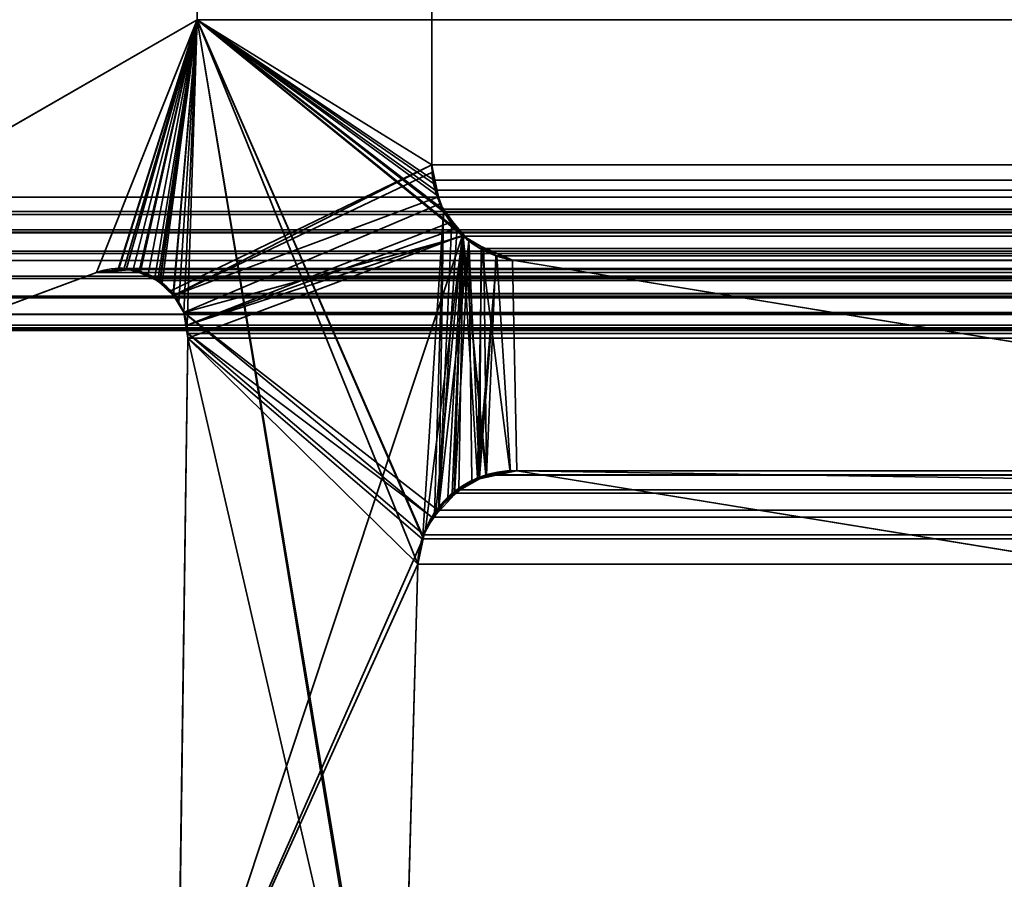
# Model space of a CAD drawing. Header units: millimetres. Extents: x -503 to 6703, y -110 to 193.
# Tile 1030 of 1056: x 4033.14 to 4037.44, y 3.59 to 7.35. Entities that reach past the tile are written whole.
import ezdxf

# ---------------------------------------------------------------- set-up
doc = ezdxf.new("R2010")
doc.units = ezdxf.units.MM
doc.layers.add('152', color=7, linetype='Continuous', true_color=0xffffff)

# ---------------------------------------------------------------- blocks, each defined once
blk = doc.blocks.new('UG_SURFACE_004')
at = {"layer": '152', "color": 252, "linetype": 'Continuous', "lineweight": 35}
for points in [[(5156.4999, -14, 2212.25), (5156.4999, 174.4, 2212.25), (3843.4999, 174.4, 2212.25), (3843.4999, -14, 2212.25)], [(3993.5, -14, 2062.2499), (3993.5, 174.4, 2062.2499), (5006.4998, 174.4, 2062.2499), (5006.4998, -14, 2062.2499)]]:
    blk.add_3dface(points, dxfattribs=at)
blk = doc.blocks.new('UG_SURFACE_368')
at = {"layer": '152', "color": 252, "linetype": 'Continuous', "lineweight": 35}
for points in [[(4031.4999, -25.92, 2021.75), (4968.5001, -25.92, 2021.75), (4968.5001, 14.42, 2021.75), (4031.4999, 14.42, 2021.75)], [(4033, -25.92, 2020.2501), (4033, 14.42, 2020.2501), (4967, 14.42, 2020.2501), (4967, -25.92, 2020.2501)]]:
    blk.add_3dface(points, dxfattribs=at)
blk = doc.blocks.new('UG_SURFACE_396')
at = {"layer": '152', "color": 7, "linetype": 'Continuous', "lineweight": 35}
for points in [[(4034.9383, 11.8663, -7.75), (4034.9383, 6.7187, -7.75), (4033.9112, 7.3541, -7.75), (4033.9112, 11.6334, -7.75)], [(4034.9383, 6.7187, 2018.3115), (4034.9383, 11.8663, 2018.3115), (4033.9112, 11.6334, 2019.3388), (4033.9112, 7.3541, 2019.3388)], [(4034.9383, 6.7187, -7.75), (4034.9383, 11.8663, -7.75), (4034.9383, 11.8663, 2018.3115), (4034.9383, 6.7187, 2018.3115)], [(4033.9112, 7.3541, 2019.3388), (4033.9112, 11.6334, 2019.3388), (4033.9112, 11.6334, -7.75), (4033.9112, 7.3541, -7.75)], [(4032.5646, 6.5775, 2020.6852), (4033.9112, 7.3541, 2019.3388), (4033.9112, 7.3541, -7.75), (4032.5646, 6.5775, -7.75)], [(4032.5646, 6.5775, -7.75), (4033.9112, 7.3541, -7.75), (4033.4711, 6.2483, -7.75), (4032.8069, 6.0016, -7.75)], [(4032.8069, 6.0016, 2020.4432), (4033.4711, 6.2483, 2019.7792), (4033.9112, 7.3541, 2019.3388), (4032.5646, 6.5775, 2020.6852)], [(4033.566, 6.2625, -7.75), (4033.4711, 6.2483, -7.75), (4033.9112, 7.3541, -7.75)], [(4033.9112, 7.3541, 2019.3388), (4033.4711, 6.2483, 2019.7792), (4033.5655, 6.2561, 2019.6843)], [(4033.5655, 6.2561, 2019.6843), (4033.6313, 6.2615, 2019.6187), (4033.9112, 7.3541, 2019.3388)], [(4033.9112, 7.3541, -7.75), (4033.5922, 6.2665, -7.75), (4033.566, 6.2625, -7.75)], [(4033.6628, 6.2488, -7.75), (4033.5922, 6.2665, -7.75), (4033.9112, 7.3541, -7.75)], [(4033.9112, 7.3541, 2019.3388), (4033.6313, 6.2615, 2019.6187), (4033.6623, 6.2472, 2019.5875)], [(4033.9112, 7.3541, 2019.3388), (4033.6623, 6.2472, 2019.5875), (4033.7501, 6.2071, 2019.5)], [(4033.9112, 7.3541, -7.75), (4033.6981, 6.2399, -7.75), (4033.6628, 6.2488, -7.75)], [(4033.7467, 6.2043, -7.75), (4033.6981, 6.2399, -7.75), (4033.9112, 7.3541, -7.75)], [(4033.9112, 7.3541, -7.75), (4034.9383, 6.7187, -7.75), (4033.7963, 6.1678, -7.75), (4033.7467, 6.2043, -7.75)], [(4033.7501, 6.2071, 2019.5), (4033.7582, 6.2033, 2019.4917), (4033.9112, 7.3541, 2019.3388)], [(4033.9112, 7.3541, 2019.3388), (4033.7582, 6.2033, 2019.4917), (4033.8087, 6.1456, 2019.4414)], [(4033.8087, 6.1456, 2019.4414), (4033.8321, 6.1188, 2019.4182), (4033.9112, 7.3541, 2019.3388)], [(4033.9112, 7.3541, 2019.3388), (4033.8321, 6.1188, 2019.4182), (4033.8535, 6.0731, 2019.3965)], [(4033.8535, 6.0731, 2019.3965), (4033.8678, 6.0177, 2019.3822), (4033.9112, 7.3541, 2019.3388)], [(4034.812, 1.8784, 2018.4383), (4033.9112, 7.3541, 2019.3388), (4033.8678, 6.0177, 2019.3822), (4033.8717, 5.9608, 2019.3784)], [(4033.9112, 7.3541, 2019.3388), (4034.9464, 6.638, 2018.3039), (4034.9412, 6.6882, 2018.3086), (4034.9383, 6.7187, 2018.3115)], [(4033.9112, 7.3541, 2019.3388), (4034.8997, 5.0942, 2018.3506), (4034.9898, 6.5167, 2018.26), (4034.9665, 6.5817, 2018.2834)], [(4033.9112, 7.3541, 2019.3388), (4034.7991, 1.9593, 2018.451), (4034.7953, 2.0412, 2018.4548)], [(4034.9665, 6.5817, 2018.2834), (4034.9464, 6.638, 2018.3039), (4033.9112, 7.3541, 2019.3388)], [(4033.9112, 7.3541, 2019.3388), (4034.8778, 4.9715, 2018.3723), (4034.8988, 5.0895, 2018.3513)], [(4033.9112, 7.3541, 2019.3388), (4034.812, 1.8784, 2018.4383), (4034.7991, 1.9593, 2018.451)], [(4034.7953, 2.0412, 2018.4548), (4034.8778, 4.9715, 2018.3723), (4033.9112, 7.3541, 2019.3388)], [(4034.8988, 5.0895, 2018.3513), (4034.8997, 5.0942, 2018.3506), (4033.9112, 7.3541, 2019.3388)], [(4033.8082, 6.1482, -7.75), (4033.7963, 6.1678, -7.75), (4034.9383, 6.7187, -7.75)], [(4033.8082, 6.1482, -7.75), (4034.9383, 6.7187, -7.75), (4034.9445, 6.689, -7.75)], [(4033.8082, 6.1482, -7.75), (4034.9445, 6.689, -7.75), (4034.9679, 6.5798, -7.75)], [(4034.9383, 6.7187, -7.75), (4034.9383, 6.7187, 2018.3115), (4034.9412, 6.6882, 2018.3086)], [(4034.9412, 6.6882, 2018.3086), (4034.9445, 6.689, -7.75), (4034.9383, 6.7187, -7.75)], [(4034.9445, 6.689, -7.75), (4034.9412, 6.6882, 2018.3086), (4034.9464, 6.638, 2018.3039)], [(4034.9445, 6.689, -7.75), (4034.9464, 6.638, 2018.3039), (4034.9665, 6.5817, 2018.2834)], [(4034.9665, 6.5817, 2018.2834), (4034.9679, 6.5798, -7.75), (4034.9445, 6.689, -7.75)], [(4034.9679, 6.5798, -7.75), (4034.9741, 6.5488, -7.75), (4033.8535, 6.0731, -7.75), (4033.8082, 6.1482, -7.75)], [(4034.9741, 6.5488, -7.75), (4034.9665, 6.5817, 2018.2834), (4034.9898, 6.5167, 2018.26)], [(4034.9741, 6.5488, -7.75), (4034.9679, 6.5798, -7.75), (4034.9665, 6.5817, 2018.2834)], [(4033.8678, 6.0177, -7.75), (4033.8535, 6.0731, -7.75), (4034.9741, 6.5488, -7.75), (4035.0299, 6.471, -7.75)], [(4034.9898, 6.5167, 2018.26), (4034.8997, 5.0942, 2018.3506), (4034.9512, 5.1885, 2018.2989)], [(4034.9512, 5.1885, 2018.2989), (4034.9693, 5.2222, 2018.2805), (4034.9898, 6.5167, 2018.26)], [(4035.027, 6.4733, 2018.223), (4034.9898, 6.5167, 2018.26), (4034.9693, 5.2222, 2018.2805)], [(4034.9741, 6.5488, -7.75), (4034.9898, 6.5167, 2018.26), (4035.027, 6.4733, 2018.223)], [(4035.027, 6.4733, 2018.223), (4035.0299, 6.471, -7.75), (4034.9741, 6.5488, -7.75)], [(4035.0299, 6.471, -7.75), (4035.0499, 6.4428, -7.75), (4033.8678, 6.0177, -7.75)], [(4035.0494, 6.447, 2018.2006), (4035.027, 6.4733, 2018.223), (4034.9693, 5.2222, 2018.2805)], [(4035.0299, 6.471, -7.75), (4035.027, 6.4733, 2018.223), (4035.0494, 6.447, 2018.2006)], [(4035.0494, 6.447, 2018.2006), (4035.0499, 6.4428, -7.75), (4035.0299, 6.471, -7.75)], [(4035.0499, 6.4428, -7.75), (4035.0733, 6.4097, -7.75), (4033.8678, 6.0177, -7.75)], [(4034.9693, 5.2222, 2018.2805), (4035.1014, 6.386, 2018.1489), (4035.0494, 6.447, 2018.2006)], [(4035.0499, 6.4428, -7.75), (4035.0494, 6.447, 2018.2006), (4035.1014, 6.386, 2018.1489)], [(4035.1014, 6.386, 2018.1489), (4035.0733, 6.4097, -7.75), (4035.0499, 6.4428, -7.75)], [(4033.8249, 2.6459, -7.75), (4035.0733, 6.4097, -7.75), (4034.9107, 5.1239, -7.75), (4034.903, 5.0887, -7.75)], [(4035.0733, 6.4097, -7.75), (4033.8249, 2.6459, -7.75), (4033.8717, 5.9608, -7.75)], [(4033.8717, 5.9608, -7.75), (4033.8678, 6.0177, -7.75), (4035.0733, 6.4097, -7.75)], [(4034.955, 5.1872, -7.75), (4034.9107, 5.1239, -7.75), (4035.0733, 6.4097, -7.75)], [(4035.0733, 6.4097, -7.75), (4035.0094, 5.2657, -7.75), (4034.955, 5.1872, -7.75)], [(4035.1014, 6.386, 2018.1489), (4034.9693, 5.2222, 2018.2805), (4035.038, 5.2773, 2018.2121)], [(4035.0366, 5.2832, -7.75), (4035.0094, 5.2657, -7.75), (4035.0733, 6.4097, -7.75)], [(4035.0733, 6.4097, -7.75), (4035.1391, 5.3495, -7.75), (4035.0366, 5.2832, -7.75)], [(4035.038, 5.2773, 2018.2121), (4035.1133, 5.3379, 2018.1367), (4035.1014, 6.386, 2018.1489)], [(4035.1391, 5.3495, -7.75), (4035.0733, 6.4097, -7.75), (4035.1572, 6.3596, -7.75)], [(4035.0733, 6.4097, -7.75), (4035.1014, 6.386, 2018.1489), (4035.1548, 6.3626, 2018.0953)], [(4035.1548, 6.3626, 2018.0953), (4035.1572, 6.3596, -7.75), (4035.0733, 6.4097, -7.75)], [(4035.1014, 6.386, 2018.1489), (4035.1133, 5.3379, 2018.1367), (4035.1481, 5.3455, 2018.1017)], [(4035.1548, 6.3626, 2018.0953), (4035.1014, 6.386, 2018.1489), (4035.1481, 5.3455, 2018.1017)], [(4035.1572, 6.3596, -7.75), (4035.2235, 6.3197, -7.75), (4035.1391, 5.3495, -7.75)], [(4035.1548, 6.3626, 2018.0953), (4035.1481, 5.3455, 2018.1017), (4035.2821, 5.3748, 2017.9677)], [(4035.2821, 5.3748, 2017.9677), (4035.3107, 5.381, 2017.9391), (4035.2921, 6.3024, 2017.9579), (4035.1548, 6.3626, 2018.0953)], [(4035.1572, 6.3596, -7.75), (4035.1548, 6.3626, 2018.0953), (4035.2921, 6.3024, 2017.9579)], [(4035.2921, 6.3024, 2017.9579), (4035.2235, 6.3197, -7.75), (4035.1572, 6.3596, -7.75)], [(4035.1477, 5.3511, -7.75), (4035.1391, 5.3495, -7.75), (4035.2235, 6.3197, -7.75)], [(4035.2235, 6.3197, -7.75), (4035.2826, 5.3758, -7.75), (4035.1477, 5.3511, -7.75)], [(4035.2235, 6.3197, -7.75), (4035.2921, 6.3024, -7.75), (4035.3107, 5.381, -7.75), (4035.2826, 5.3758, -7.75)], [(4035.2921, 6.3024, 2017.9579), (4035.2921, 6.3024, -7.75), (4035.2235, 6.3197, -7.75)], [(4044.415, 3.8982, -7.75), (4035.3107, 5.381, -7.75), (4035.2921, 6.3024, -7.75), (4041.5106, 5.2872, -7.75)], [(4041.5106, 5.2872, 2011.7393), (4035.2921, 6.3024, 2017.9579), (4035.3107, 5.381, 2017.9391)], [(4041.5106, 5.2872, -7.75), (4035.2921, 6.3024, -7.75), (4035.2921, 6.3024, 2017.9579), (4041.5106, 5.2872, 2011.7393)], [(4033.4711, 6.2483, 2019.7792), (4032.8069, 6.0016, 2020.4432), (4032.8069, 6.0016, -7.75), (4033.4711, 6.2483, -7.75)], [(4033.4711, 6.2483, -7.75), (4033.566, 6.2625, -7.75), (4033.5655, 6.2561, 2019.6843)], [(4033.5655, 6.2561, 2019.6843), (4033.4711, 6.2483, 2019.7792), (4033.4711, 6.2483, -7.75)], [(4033.6313, 6.2615, 2019.6187), (4033.5655, 6.2561, 2019.6843), (4033.566, 6.2625, -7.75)], [(4033.6313, 6.2615, 2019.6187), (4033.566, 6.2625, -7.75), (4033.5922, 6.2665, -7.75)], [(4033.5922, 6.2665, -7.75), (4033.6628, 6.2488, -7.75), (4033.6623, 6.2472, 2019.5875)], [(4033.6623, 6.2472, 2019.5875), (4033.6313, 6.2615, 2019.6187), (4033.5922, 6.2665, -7.75)], [(4033.6623, 6.2472, 2019.5875), (4033.6628, 6.2488, -7.75), (4033.6981, 6.2399, -7.75)], [(4033.7501, 6.2071, 2019.5), (4033.6623, 6.2472, 2019.5875), (4033.6981, 6.2399, -7.75)], [(4033.6981, 6.2399, -7.75), (4033.7467, 6.2043, -7.75), (4033.7501, 6.2071, 2019.5)], [(4033.7582, 6.2033, 2019.4917), (4033.7501, 6.2071, 2019.5), (4033.7467, 6.2043, -7.75)], [(4033.7467, 6.2043, -7.75), (4033.7963, 6.1678, -7.75), (4033.8087, 6.1456, 2019.4414)], [(4033.8087, 6.1456, 2019.4414), (4033.7582, 6.2033, 2019.4917), (4033.7467, 6.2043, -7.75)], [(4033.7963, 6.1678, -7.75), (4033.8082, 6.1482, -7.75), (4033.8087, 6.1456, 2019.4414)], [(4033.8082, 6.1482, -7.75), (4033.8535, 6.0731, -7.75), (4033.8535, 6.0731, 2019.3965)], [(4033.8535, 6.0731, 2019.3965), (4033.8321, 6.1188, 2019.4182), (4033.8082, 6.1482, -7.75)], [(4033.8321, 6.1188, 2019.4182), (4033.8087, 6.1456, 2019.4414), (4033.8082, 6.1482, -7.75)], [(4033.8535, 6.0731, -7.75), (4033.8678, 6.0177, -7.75), (4033.8717, 5.9608, 2019.3784)], [(4033.8717, 5.9608, 2019.3784), (4033.8678, 6.0177, 2019.3822), (4033.8535, 6.0731, -7.75)], [(4033.8678, 6.0177, 2019.3822), (4033.8535, 6.0731, 2019.3965), (4033.8535, 6.0731, -7.75)], [(4033.8678, 6.0177, -7.75), (4033.8717, 5.9608, -7.75), (4033.8717, 5.9608, 2019.3784)], [(4033.8249, 2.6459, 2019.4249), (4033.8717, 5.9608, 2019.3784), (4033.8717, 5.9608, -7.75), (4033.8249, 2.6459, -7.75)], [(4033.8717, 5.9608, 2019.3784), (4033.8249, 2.6459, 2019.4249), (4033.8259, 2.4847, 2019.424), (4034.812, 1.8784, 2018.4383)], [(4035.0366, 5.2832, -7.75), (4035.1391, 5.3495, -7.75), (4035.1481, 5.3455, 2018.1017)], [(4035.1481, 5.3455, 2018.1017), (4035.1133, 5.3379, 2018.1367), (4035.0366, 5.2832, -7.75)], [(4035.1391, 5.3495, -7.75), (4035.1477, 5.3511, -7.75), (4035.1481, 5.3455, 2018.1017)], [(4035.1477, 5.3511, -7.75), (4035.2826, 5.3758, -7.75), (4035.2821, 5.3748, 2017.9677)], [(4035.2821, 5.3748, 2017.9677), (4035.1481, 5.3455, 2018.1017), (4035.1477, 5.3511, -7.75)], [(4035.3107, 5.381, 2017.9391), (4035.2821, 5.3748, 2017.9677), (4035.2826, 5.3758, -7.75)], [(4035.2826, 5.3758, -7.75), (4035.3107, 5.381, -7.75), (4035.3107, 5.381, 2017.9391)], [(4035.3107, 5.381, 2017.9391), (4044.415, 3.8982, 2008.8351), (4041.5449, 5.2832, 2011.7052), (4041.5106, 5.2872, 2011.7393)], [(4035.3107, 5.381, -7.75), (4044.415, 3.8982, -7.75), (4044.415, 3.8982, 2008.8351), (4035.3107, 5.381, 2017.9391)], [(4035.1133, 5.3379, 2018.1367), (4035.038, 5.2773, 2018.2121), (4035.0366, 5.2832, -7.75)], [(4034.955, 5.1872, -7.75), (4035.0094, 5.2657, -7.75), (4035.038, 5.2773, 2018.2121)], [(4035.038, 5.2773, 2018.2121), (4034.9693, 5.2222, 2018.2805), (4034.955, 5.1872, -7.75)], [(4035.0094, 5.2657, -7.75), (4035.0366, 5.2832, -7.75), (4035.038, 5.2773, 2018.2121)], [(4034.9693, 5.2222, 2018.2805), (4034.9512, 5.1885, 2018.2989), (4034.955, 5.1872, -7.75)], [(4034.9512, 5.1885, 2018.2989), (4034.8997, 5.0942, 2018.3506), (4034.9107, 5.1239, -7.75)], [(4034.9107, 5.1239, -7.75), (4034.955, 5.1872, -7.75), (4034.9512, 5.1885, 2018.2989)], [(4034.903, 5.0887, -7.75), (4034.8778, 4.9715, -7.75), (4033.8249, 2.6459, -7.75)], [(4034.8778, 4.9715, -7.75), (4034.903, 5.0887, -7.75), (4034.8988, 5.0895, 2018.3513)], [(4034.8988, 5.0895, 2018.3513), (4034.8778, 4.9715, 2018.3723), (4034.8778, 4.9715, -7.75)], [(4034.8997, 5.0942, 2018.3506), (4034.8988, 5.0895, 2018.3513), (4034.903, 5.0887, -7.75)], [(4034.903, 5.0887, -7.75), (4034.9107, 5.1239, -7.75), (4034.8997, 5.0942, 2018.3506)], [(4034.8778, 4.9715, -7.75), (4034.7953, 2.0412, -7.75), (4033.8254, 2.4846, -7.75), (4033.8249, 2.6459, -7.75)], [(4034.7953, 2.0412, -7.75), (4034.8778, 4.9715, -7.75), (4034.8778, 4.9715, 2018.3723), (4034.7953, 2.0412, 2018.4548)]]:
    blk.add_3dface(points, dxfattribs=at)
blk = doc.blocks.new('UG_SURFACE_397')
at = {"layer": '152', "color": 7, "linetype": 'Continuous', "lineweight": 35}
for points in [[(4033.9112, 7.3541, 2019.3388), (4033.9112, 11.6334, 2019.3388), (4034.9383, 11.8663, 2018.3115), (4034.9383, 6.7187, 2018.3115)], [(4034.9383, 6.7187, 2018.3115), (4034.9383, 11.8663, 2018.3115), (4965.0617, 11.8663, 2018.3115), (4965.0617, 6.7187, 2018.3115)], [(4966.0888, 7.3541, 2019.3388), (4966.0888, 11.6334, 2019.3388), (4033.9112, 11.6334, 2019.3388), (4033.9112, 7.3541, 2019.3388)], [(4032.5646, 6.5775, 2020.6852), (4033.9112, 7.3541, 2019.3388), (4033.4711, 6.2483, 2019.7792), (4032.8069, 6.0016, 2020.4432)], [(4967.4354, 6.5775, 2020.6852), (4966.0888, 7.3541, 2019.3388), (4033.9112, 7.3541, 2019.3388), (4032.5646, 6.5775, 2020.6852)], [(4033.566, 6.2609, 2019.6843), (4033.4711, 6.2483, 2019.7792), (4033.9112, 7.3541, 2019.3388)], [(4033.9112, 7.3541, 2019.3388), (4033.6022, 6.2657, 2019.6478), (4033.566, 6.2609, 2019.6843)], [(4033.6571, 6.2478, 2019.5928), (4033.6022, 6.2657, 2019.6478), (4033.9112, 7.3541, 2019.3388)], [(4033.9112, 7.3541, 2019.3388), (4033.7267, 6.2251, 2019.5236), (4033.6571, 6.2478, 2019.5928)], [(4033.74, 6.2135, 2019.5103), (4033.7267, 6.2251, 2019.5236), (4033.9112, 7.3541, 2019.3388)], [(4033.9112, 7.3541, 2019.3388), (4033.8068, 6.1552, 2019.443), (4033.8063, 6.1556, 2019.4435), (4033.74, 6.2135, 2019.5103)], [(4033.9112, 7.3541, 2019.3388), (4035.0761, 6.4072, 2018.1739), (4033.8535, 6.0731, 2019.3965), (4033.8068, 6.1552, 2019.443)], [(4033.9112, 7.3541, 2019.3388), (4034.9927, 6.5122, 2018.2574), (4035.0637, 6.4225, 2018.1861)], [(4033.9112, 7.3541, 2019.3388), (4034.9531, 6.6087, 2018.297), (4034.987, 6.5256, 2018.2629)], [(4033.9112, 7.3541, 2019.3388), (4034.9383, 6.7187, 2018.3115), (4034.9474, 6.6516, 2018.3027)], [(4034.987, 6.5256, 2018.2629), (4034.9927, 6.5122, 2018.2574), (4033.9112, 7.3541, 2019.3388)], [(4034.9474, 6.6516, 2018.3027), (4034.9531, 6.6087, 2018.297), (4033.9112, 7.3541, 2019.3388)], [(4035.0637, 6.4225, 2018.1861), (4035.0761, 6.4072, 2018.1739), (4033.9112, 7.3541, 2019.3388)], [(4034.9383, 6.7187, 2018.3115), (4965.0564, 6.6534, 2018.3065), (4965.0555, 6.6507, 2018.3058)], [(4034.9383, 6.7187, 2018.3115), (4965.0617, 6.7187, 2018.3115), (4965.0564, 6.6534, 2018.3065)], [(4965.0555, 6.6507, 2018.3058), (4034.9474, 6.6516, 2018.3027), (4034.9383, 6.7187, 2018.3115)], [(4034.9474, 6.6516, 2018.3027), (4965.0555, 6.6507, 2018.3058), (4965.0269, 6.5518, 2018.2772)], [(4034.9531, 6.6087, 2018.297), (4034.9474, 6.6516, 2018.3027), (4965.0269, 6.5518, 2018.2772)], [(4034.9531, 6.6087, 2018.297), (4965.0269, 6.5518, 2018.2772), (4965.0121, 6.5276, 2018.2621)], [(4965.0121, 6.5276, 2018.2621), (4034.987, 6.5256, 2018.2629), (4034.9531, 6.6087, 2018.297)], [(4032.5646, 6.5775, 2020.6852), (4032.4945, 6.5144, 2020.7555), (4967.505, 6.5119, 2020.7548)], [(4967.505, 6.5119, 2020.7548), (4967.4354, 6.5775, 2020.6852), (4032.5646, 6.5775, 2020.6852)], [(4032.4945, 6.5144, 2020.7555), (4032.4798, 6.5013, 2020.7701), (4967.5293, 6.4886, 2020.7794)], [(4967.5293, 6.4886, 2020.7794), (4967.505, 6.5119, 2020.7548), (4032.4945, 6.5144, 2020.7555)], [(4034.987, 6.5256, 2018.2629), (4965.0121, 6.5276, 2018.2621), (4964.9639, 6.449, 2018.214)], [(4034.9927, 6.5122, 2018.2574), (4034.987, 6.5256, 2018.2629), (4964.9639, 6.449, 2018.214)], [(4034.9927, 6.5122, 2018.2574), (4964.9639, 6.449, 2018.214), (4964.9358, 6.4252, 2018.1859)], [(4964.9358, 6.4252, 2018.1859), (4035.0637, 6.4225, 2018.1861), (4034.9927, 6.5122, 2018.2574)], [(4032.4798, 6.5013, 2020.7701), (4032.4421, 6.4346, 2020.8077), (4967.5574, 6.4342, 2020.8073)], [(4032.4798, 6.5013, 2020.7701), (4967.5574, 6.4342, 2020.8073), (4967.5293, 6.4886, 2020.7794)], [(4032.4354, 6.4222, 2020.8147), (4032.4159, 6.3416, 2020.8342), (4967.5841, 6.331, 2020.834)], [(4032.4364, 6.4244, 2020.8135), (4032.4354, 6.4222, 2020.8147), (4967.5679, 6.4131, 2020.818)], [(4032.4354, 6.4222, 2020.8147), (4967.5841, 6.331, 2020.834), (4967.5679, 6.4131, 2020.818)], [(4032.4421, 6.4346, 2020.8077), (4032.4364, 6.4244, 2020.8135), (4967.5627, 6.4235, 2020.8127)], [(4967.5679, 6.4131, 2020.818), (4967.5627, 6.4235, 2020.8127), (4032.4364, 6.4244, 2020.8135)], [(4967.5627, 6.4235, 2020.8127), (4967.5574, 6.4342, 2020.8073), (4032.4421, 6.4346, 2020.8077)], [(4035.0637, 6.4225, 2018.1861), (4964.9358, 6.4252, 2018.1859), (4964.8528, 6.3547, 2018.1026)], [(4035.0761, 6.4072, 2018.1739), (4035.0637, 6.4225, 2018.1861), (4964.8528, 6.3547, 2018.1026)], [(4033.8535, 6.0731, 2019.3965), (4035.0761, 6.4072, 2018.1739), (4035.028, 5.2822, 2018.2219), (4034.9646, 5.2085, 2018.2853)], [(4035.0566, 5.2977, 2018.1932), (4035.028, 5.2822, 2018.2219), (4035.0761, 6.4072, 2018.1739)], [(4035.0761, 6.4072, 2018.1739), (4035.1748, 5.3614, 2018.0755), (4035.0566, 5.2977, 2018.1932)], [(4035.0761, 6.4072, 2018.1739), (4964.8528, 6.3547, 2018.1026), (4964.8347, 6.3481, 2018.0845)], [(4964.8347, 6.3481, 2018.0845), (4035.1667, 6.3527, 2018.0833), (4035.0761, 6.4072, 2018.1739)], [(4035.1782, 5.3634, 2018.0717), (4035.0761, 6.4072, 2018.1739), (4035.1667, 6.3527, 2018.0833)], [(4035.0761, 6.4072, 2018.1739), (4035.1782, 5.3634, 2018.0717), (4035.1748, 5.3614, 2018.0755)], [(4032.4159, 6.3416, 2020.8342), (4032.4154, 6.3315, 2020.8347), (4967.5841, 6.331, 2020.834)], [(4035.2187, 6.3214, 2018.0314), (4035.1667, 6.3527, 2018.0833), (4964.8347, 6.3481, 2018.0845)], [(4035.1667, 6.3527, 2018.0833), (4035.2187, 6.3214, 2018.0314), (4035.1782, 5.3634, 2018.0717)], [(4035.2921, 6.3024, 2017.9579), (4035.2187, 6.3214, 2018.0314), (4964.8347, 6.3481, 2018.0845)], [(4964.8347, 6.3481, 2018.0845), (4964.7079, 6.3024, 2017.9579), (4035.2921, 6.3024, 2017.9579)], [(4967.5841, 6.331, 2020.834), (4032.4154, 6.3315, 2020.8347), (4032.414, 6.3011, 2020.8359)], [(4967.5841, 6.331, 2020.834), (4032.414, 6.3011, 2020.8359), (4032.4235, 6.2316, 2020.8266)], [(4032.4235, 6.2316, 2020.8266), (4967.5856, 6.3226, 2020.8356), (4967.5841, 6.331, 2020.834)], [(4032.4235, 6.2316, 2020.8266), (4967.5765, 6.2316, 2020.8266), (4967.5856, 6.3226, 2020.8356)], [(4035.3107, 5.381, 2017.9391), (4035.1782, 5.3634, 2018.0717), (4035.2187, 6.3214, 2018.0314), (4035.2921, 6.3024, 2017.9579)], [(4041.5106, 5.2872, 2011.7393), (4035.2921, 6.3024, 2017.9579), (4964.7079, 6.3024, 2017.9579), (4958.4894, 5.2872, 2011.7393)], [(4044.415, 3.8982, 2008.8351), (4035.3107, 5.381, 2017.9391), (4035.2921, 6.3024, 2017.9579), (4041.5106, 5.2872, 2011.7393)], [(4966.5289, 6.2483, 2019.7792), (4967.1931, 6.0016, 2020.4432), (4032.8069, 6.0016, 2020.4432), (4033.4711, 6.2483, 2019.7792)], [(4033.4711, 6.2483, 2019.7792), (4033.566, 6.2609, 2019.6843), (4966.434, 6.2601, 2019.6841)], [(4966.434, 6.2601, 2019.6841), (4966.5289, 6.2483, 2019.7792), (4033.4711, 6.2483, 2019.7792)], [(4966.393, 6.2652, 2019.6431), (4033.566, 6.2609, 2019.6843), (4033.6022, 6.2657, 2019.6478)], [(4966.393, 6.2652, 2019.6431), (4966.434, 6.2601, 2019.6841), (4033.566, 6.2609, 2019.6843)], [(4033.6022, 6.2657, 2019.6478), (4966.3429, 6.2469, 2019.593), (4966.393, 6.2652, 2019.6431)], [(4033.6022, 6.2657, 2019.6478), (4033.6571, 6.2478, 2019.5928), (4966.3429, 6.2469, 2019.593)], [(4032.4273, 6.2219, 2020.8225), (4967.5727, 6.2219, 2020.8225), (4967.5765, 6.2316, 2020.8266), (4032.4235, 6.2316, 2020.8266)], [(4967.5407, 6.1453, 2020.7908), (4032.4273, 6.2219, 2020.8225), (4032.4597, 6.1447, 2020.7903)], [(4967.5407, 6.1453, 2020.7908), (4967.5727, 6.2219, 2020.8225), (4032.4273, 6.2219, 2020.8225)], [(4966.26, 6.2166, 2019.51), (4033.6571, 6.2478, 2019.5928), (4033.7267, 6.2251, 2019.5236)], [(4966.26, 6.2166, 2019.51), (4966.3429, 6.2469, 2019.593), (4033.6571, 6.2478, 2019.5928)], [(4033.7267, 6.2251, 2019.5236), (4966.2595, 6.216, 2019.5093), (4966.26, 6.2166, 2019.51)], [(4033.7267, 6.2251, 2019.5236), (4033.74, 6.2135, 2019.5103), (4966.2595, 6.216, 2019.5093)], [(4966.2595, 6.216, 2019.5093), (4033.74, 6.2135, 2019.5103), (4033.8063, 6.1556, 2019.4435)], [(4033.8063, 6.1556, 2019.4435), (4966.1937, 6.1545, 2019.4438), (4966.2595, 6.216, 2019.5093)], [(4967.5407, 6.1453, 2020.7908), (4032.4597, 6.1447, 2020.7903), (4032.4655, 6.1378, 2020.7846)], [(4032.4655, 6.1378, 2020.7846), (4967.5345, 6.1378, 2020.7846), (4967.5407, 6.1453, 2020.7908)], [(4967.5345, 6.1378, 2020.7846), (4032.4655, 6.1378, 2020.7846), (4032.5265, 6.0664, 2020.7233)], [(4967.4802, 6.0724, 2020.7303), (4967.5345, 6.1378, 2020.7846), (4032.5265, 6.0664, 2020.7233)], [(4966.1889, 6.1497, 2019.4387), (4033.8063, 6.1556, 2019.4435), (4033.8068, 6.1552, 2019.443)], [(4966.1889, 6.1497, 2019.4387), (4966.1937, 6.1545, 2019.4438), (4033.8063, 6.1556, 2019.4435)], [(4033.8068, 6.1552, 2019.443), (4966.1465, 6.0731, 2019.3965), (4966.1889, 6.1497, 2019.4387)], [(4033.8068, 6.1552, 2019.443), (4033.8535, 6.0731, 2019.3965), (4966.1465, 6.0731, 2019.3965)], [(4967.4683, 6.0662, 2020.7183), (4967.4802, 6.0724, 2020.7303), (4032.5265, 6.0664, 2020.7233)], [(4032.5265, 6.0664, 2020.7233), (4032.5313, 6.0638, 2020.7186), (4967.4683, 6.0662, 2020.7183)], [(4967.3839, 6.0222, 2020.6337), (4967.4683, 6.0662, 2020.7183), (4032.5313, 6.0638, 2020.7186)], [(4032.5313, 6.0638, 2020.7186), (4032.6157, 6.0182, 2020.6344), (4967.3839, 6.0222, 2020.6337)], [(4034.9646, 5.2085, 2018.2853), (4034.9383, 5.178, 2018.3115), (4033.8535, 6.0731, 2019.3965)], [(4033.8717, 5.981, 2019.3784), (4033.8535, 6.0731, 2019.3965), (4034.9383, 5.178, 2018.3115)], [(4966.1326, 6.0214, 2019.3827), (4033.8535, 6.0731, 2019.3965), (4033.8717, 5.981, 2019.3784)], [(4966.1326, 6.0214, 2019.3827), (4966.1465, 6.0731, 2019.3965), (4033.8535, 6.0731, 2019.3965)], [(4967.3839, 6.0222, 2020.6337), (4032.6157, 6.0182, 2020.6344), (4032.6395, 6.0054, 2020.6108)], [(4967.3414, 6.0002, 2020.5913), (4967.3839, 6.0222, 2020.6337), (4032.6395, 6.0054, 2020.6108)], [(4032.6395, 6.0054, 2020.6108), (4032.7067, 5.999, 2020.5431), (4967.2933, 6.0006, 2020.5433)], [(4967.2933, 6.0006, 2020.5433), (4967.3414, 6.0002, 2020.5913), (4032.6395, 6.0054, 2020.6108)], [(4032.7067, 5.999, 2020.5431), (4032.763, 5.9938, 2020.4871), (4967.1931, 6.0016, 2020.4432)], [(4967.1931, 6.0016, 2020.4432), (4967.2933, 6.0006, 2020.5433), (4032.7067, 5.999, 2020.5431)], [(4032.763, 5.9938, 2020.4871), (4032.8069, 6.0016, 2020.4432), (4967.1931, 6.0016, 2020.4432)], [(4033.8717, 5.981, 2019.3784), (4966.1283, 5.9608, 2019.3784), (4966.1326, 6.0214, 2019.3827)], [(4034.8778, 4.9715, 2018.3723), (4034.7953, 2.0412, 2018.4548), (4033.8249, 2.6459, 2019.4249), (4033.8717, 5.9608, 2019.3784)], [(4966.1751, 2.6459, 2019.4249), (4966.1283, 5.9608, 2019.3784), (4033.8717, 5.9608, 2019.3784), (4033.8249, 2.6459, 2019.4249)], [(4033.8717, 5.981, 2019.3784), (4034.9383, 5.178, 2018.3115), (4034.904, 5.1011, 2018.3458)], [(4034.904, 5.1011, 2018.3458), (4034.8959, 5.0824, 2018.3544), (4033.8717, 5.9608, 2019.3784), (4033.8717, 5.981, 2019.3784)], [(4033.8717, 5.981, 2019.3784), (4033.8717, 5.9608, 2019.3784), (4966.1283, 5.9608, 2019.3784)], [(4033.8717, 5.9608, 2019.3784), (4034.8959, 5.0824, 2018.3544), (4034.8778, 4.9715, 2018.3723)], [(4035.1748, 5.3614, 2018.0755), (4964.8252, 5.3614, 2018.0755), (4964.9434, 5.2977, 2018.1932), (4035.0566, 5.2977, 2018.1932)], [(4964.8252, 5.3614, 2018.0755), (4035.1748, 5.3614, 2018.0755), (4035.1782, 5.3634, 2018.0717)], [(4035.1782, 5.3634, 2018.0717), (4035.3107, 5.381, 2017.9391), (4964.6893, 5.381, 2017.9391), (4964.8218, 5.3634, 2018.0717)], [(4964.8218, 5.3634, 2018.0717), (4964.8252, 5.3614, 2018.0755), (4035.1782, 5.3634, 2018.0717)], [(4035.3107, 5.381, 2017.9391), (4044.415, 3.8982, 2008.8351), (4955.585, 3.8982, 2008.8351), (4964.6893, 5.381, 2017.9391)], [(4965.0354, 5.2085, 2018.2853), (4034.9646, 5.2085, 2018.2853), (4035.028, 5.2822, 2018.2219)], [(4035.028, 5.2822, 2018.2219), (4035.0566, 5.2977, 2018.1932), (4964.9434, 5.2977, 2018.1932), (4964.972, 5.2822, 2018.2219)], [(4964.972, 5.2822, 2018.2219), (4965.0354, 5.2085, 2018.2853), (4035.028, 5.2822, 2018.2219)], [(4965.0617, 5.178, 2018.3115), (4034.904, 5.1011, 2018.3458), (4034.9383, 5.178, 2018.3115)], [(4965.0617, 5.178, 2018.3115), (4965.096, 5.1011, 2018.3458), (4034.904, 5.1011, 2018.3458)], [(4034.9383, 5.178, 2018.3115), (4034.9646, 5.2085, 2018.2853), (4965.0354, 5.2085, 2018.2853), (4965.0617, 5.178, 2018.3115)], [(4034.8959, 5.0824, 2018.3544), (4034.904, 5.1011, 2018.3458), (4965.096, 5.1011, 2018.3458), (4965.1041, 5.0824, 2018.3544)], [(4965.1222, 4.9715, 2018.3723), (4034.8778, 4.9715, 2018.3723), (4034.8959, 5.0824, 2018.3544)], [(4965.1041, 5.0824, 2018.3544), (4965.1222, 4.9715, 2018.3723), (4034.8959, 5.0824, 2018.3544)], [(4034.7953, 2.0412, 2018.4548), (4034.8778, 4.9715, 2018.3723), (4965.1222, 4.9715, 2018.3723), (4965.2047, 2.0412, 2018.4548)]]:
    blk.add_3dface(points, dxfattribs=at)

msp = doc.modelspace()

# ---------------------------------------------------------------- linework, layer by layer
at = {"layer": '152', "color": 252, "linetype": 'Continuous', "lineweight": -3, "true_color": 0x939598}
for p, q in [((4034.9385, 6.7187, -7.75), (4034.9385, 11.8663, -7.75)), ((4034.9385, 11.8663, 2018.3115), (4034.9385, 6.7187, 2018.3115)), ((4034.9385, 11.8663, 2018.3115), (4034.9385, 6.7187, 2018.3115)), ((4032.5647, 6.5775, -7.75), (4033.9112, 7.3541, -7.75)), ((4032.5647, 6.5775, 2020.6853), (4033.9112, 7.3541, 2019.3388)), ((4032.5647, 6.5775, 2020.6853), (4033.9112, 7.3541, 2019.3388)), ((4034.9385, 6.7187, -7.75), (4034.9385, 6.7187, 2018.3115)), ((4034.9385, 6.7187, 2018.3115), (4965.0615, 6.7187, 2018.3115)), ((4967.4353, 6.5775, 2020.6853), (4032.5647, 6.5775, 2020.6853)), ((4041.5108, 5.2872, -7.75), (4035.2921, 6.3024, -7.75)), ((4035.2921, 6.3024, -7.75), (4035.2921, 6.3024, 2017.9579)), ((4035.2921, 6.3024, 2017.9579), (4964.7079, 6.3024, 2017.9579)), ((4035.2921, 6.3024, 2017.9579), (4041.5108, 5.2872, 2011.7392)), ((4035.2921, 6.3024, 2017.9579), (4041.5108, 5.2872, 2011.7392)), ((4033.4709, 6.2483, -7.75), (4032.8068, 6.0016, -7.75)), ((4033.4709, 6.2483, 2019.7791), (4032.8068, 6.0016, 2020.4432)), ((4033.4709, 6.2483, 2019.7791), (4032.8068, 6.0016, 2020.4432)), ((4033.4709, 6.2483, 2019.7791), (4033.4709, 6.2483, -7.75)), ((4966.5291, 6.2483, 2019.7791), (4033.4709, 6.2483, 2019.7791)), ((4967.5766, 6.2316, 2020.8266), (4032.4234, 6.2316, 2020.8266)), ((4033.8535, 6.0731, 2019.3965), (4033.8535, 6.0731, -7.75)), ((4966.1465, 6.0731, 2019.3965), (4033.8535, 6.0731, 2019.3965)), ((4967.1932, 6.0016, 2020.4432), (4032.8068, 6.0016, 2020.4432)), ((4033.8716, 5.9608, 2019.3784), (4033.825, 2.6459, 2019.425)), ((4033.825, 2.6459, -7.75), (4033.8716, 5.9608, -7.75)), ((4033.825, 2.6459, 2019.425), (4033.8716, 5.9608, 2019.3784)), ((4033.8716, 5.9608, 2019.3784), (4966.1284, 5.9608, 2019.3784)), ((4033.8716, 5.9608, -7.75), (4033.8716, 5.9608, 2019.3784)), ((4044.4148, 3.8982, 2008.8352), (4035.3109, 5.381, 2017.9391)), ((4035.3109, 5.381, -7.75), (4044.4148, 3.8982, -7.75)), ((4044.4148, 3.8982, 2008.8352), (4035.3109, 5.381, 2017.9391)), ((4035.3109, 5.381, 2017.9391), (4964.6891, 5.381, 2017.9391)), ((4035.3109, 5.381, -7.75), (4035.3109, 5.381, 2017.9391)), ((4034.8776, 4.9715, 2018.3724), (4034.7951, 2.0412, 2018.4549)), ((4034.8776, 4.9715, 2018.3724), (4034.7951, 2.0412, 2018.4549)), ((4034.7951, 2.0412, -7.75), (4034.8776, 4.9715, -7.75)), ((4034.8776, 4.9715, -7.75), (4034.8776, 4.9715, 2018.3724)), ((4034.8776, 4.9715, 2018.3724), (4965.1224, 4.9715, 2018.3724))]:
    msp.add_line(p, q, dxfattribs=at)
for points, knots in [([(4034.9385, 6.7187, 2018.3115), (4034.9385, 6.6814, 2018.3115), (4034.9436, 6.6435, 2018.3064), (4034.9624, 6.574, 2018.2876), (4034.9762, 6.5413, 2018.2738), (4035.0157, 6.471, 2018.2343), (4035.0448, 6.4358, 2018.2052), (4035.1195, 6.3676, 2018.1305), (4035.1685, 6.3393, 2018.0815), (4035.2427, 6.3128, 2018.0073), (4035.2674, 6.3065, 2017.9826), (4035.2921, 6.3024, 2017.9579)], [0, 0, 0, 0, 0.158603, 0.158603, 0.315943, 0.315943, 0.540002, 0.540002, 0.851296, 0.851296, 1, 1, 1, 1]), ([(4033.8535, 6.0731, 2019.3965), (4033.8419, 6.1041, 2019.4081), (4033.8255, 6.132, 2019.4245), (4033.7833, 6.1847, 2019.4667), (4033.7555, 6.2079, 2019.4945), (4033.6873, 6.2484, 2019.5627), (4033.6447, 6.2617, 2019.6053), (4033.5584, 6.2699, 2019.6916), (4033.5134, 6.2641, 2019.7366), (4033.4709, 6.2483, 2019.7791)], [0, 0, 0, 0, 0.173579, 0.173579, 0.393617, 0.393617, 0.691558, 0.691558, 1, 1, 1, 1]), ([(4033.8535, 6.0731, 2019.3965), (4033.8552, 6.0685, 2019.3948), (4033.8567, 6.064, 2019.3933), (4033.8596, 6.0547, 2019.3904), (4033.8609, 6.0499, 2019.3891), (4033.8634, 6.0404, 2019.3866), (4033.8645, 6.0356, 2019.3855), (4033.8665, 6.0258, 2019.3835), (4033.8674, 6.0209, 2019.3826), (4033.8689, 6.011, 2019.3811), (4033.8696, 6.006, 2019.3804), (4033.8708, 5.9944, 2019.3792), (4033.8712, 5.9877, 2019.3788), (4033.8717, 5.9743, 2019.3783), (4033.8718, 5.9676, 2019.3782), (4033.8716, 5.9608, 2019.3784)], [0, 0, 0, 0, 0.130827, 0.130827, 0.261663, 0.261663, 0.392507, 0.392507, 0.523359, 0.523359, 0.654215, 0.654215, 0.826366, 0.826366, 1, 1, 1, 1]), ([(4034.8776, 4.9715, 2018.3724), (4034.8787, 5.0094, 2018.3713), (4034.8851, 5.0475, 2018.3649), (4034.9062, 5.117, 2018.3438), (4034.9211, 5.1494, 2018.3289), (4034.9638, 5.2194, 2018.2862), (4034.9948, 5.2543, 2018.2552), (4035.0742, 5.3209, 2018.1758), (4035.1259, 5.3477, 2018.1241), (4035.2217, 5.3764, 2018.0283), (4035.2665, 5.3822, 2017.9835), (4035.3109, 5.381, 2017.9391)], [0, 0, 0, 0, 0.141054, 0.141054, 0.2809, 0.2809, 0.484304, 0.484304, 0.767104, 0.767104, 1, 1, 1, 1])]:
    msp.add_open_spline(points, degree=3, knots=knots, dxfattribs=at)
for points in [[(4035.2921, 6.3024, 2017.9579), (4035.0886, 6.3361, 2018.1614), (4034.9385, 6.512, 2018.3115), (4034.9385, 6.7187, 2018.3115)], [(4034.9385, 6.7187, -7.75), (4034.9385, 6.512, -7.75), (4035.0886, 6.3361, -7.75), (4035.2921, 6.3024, -7.75)], [(4033.4709, 6.2483, 2019.7791), (4033.6249, 6.3056, 2019.6251), (4033.7958, 6.227, 2019.4542), (4033.8535, 6.0731, 2019.3965)], [(4033.4709, 6.2483, -7.75), (4033.6249, 6.3056, -7.75), (4033.7958, 6.227, -7.75), (4033.8535, 6.0731, -7.75)], [(4033.8535, 6.0731, 2019.3965), (4033.8666, 6.0369, 2019.3834), (4033.8726, 5.9991, 2019.3774), (4033.8716, 5.9608, 2019.3784)], [(4033.8535, 6.0731, -7.75), (4033.8666, 6.0369, -7.75), (4033.8726, 5.9991, -7.75), (4033.8716, 5.9608, -7.75)], [(4035.3109, 5.381, -7.75), (4035.0783, 5.387, -7.75), (4034.8843, 5.204, -7.75), (4034.8776, 4.9715, -7.75)], [(4034.8776, 4.9715, 2018.3724), (4034.8843, 5.204, 2018.3657), (4035.0783, 5.387, 2018.1717), (4035.3109, 5.381, 2017.9391)]]:
    msp.add_open_spline(points, degree=3, dxfattribs=at)

# ---------------------------------------------------------------- block references
for name in ['UG_SURFACE_004', 'UG_SURFACE_368', 'UG_SURFACE_396', 'UG_SURFACE_397']:
    msp.add_blockref(name, (0, 0), dxfattribs=at)

doc.saveas('drawing.dxf')
